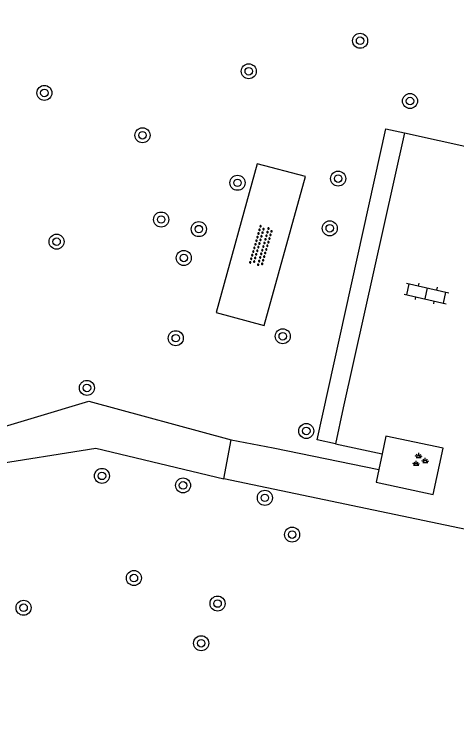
# Model space of a CAD drawing. Extents: x 128999 to 131010, y 395498 to 399007.
# Drawn here: x 129853.9 to 129877.41, y 397169.18 to 397207.78 of the extents above; entities that cross this region are included whole.
import ezdxf

# ---------------------------------------------------------------- set-up
doc = ezdxf.new("R2010")
doc.units = 0
for name, color, linetype in [('gg-knt-onverhard', 7, 'Continuous'), ('gg-knt-trap', 7, 'Continuous'), ('gg-knt-verharding', 7, 'Continuous'), ('gt-symb-boom', 7, 'Continuous'), ('gt-symb-groenvak', 7, 'Continuous'), ('gt-symb-klinker verharding', 7, 'Continuous'), ('gt-symb-overige verharding', 7, 'Continuous')]:
    doc.layers.add(name, color=color, linetype=linetype)

# ---------------------------------------------------------------- blocks, each defined once
blk = doc.blocks.new('gt0-BOOM')
at = {"layer": 'gt-symb-boom'}
for radius in [0.4, 0.2]:
    blk.add_circle((0, 0), radius, dxfattribs=at)
blk = doc.blocks.new('gt0-GRVAK')
at = {"layer": 'gt-symb-groenvak'}
for p, q in [((-0.047, 0.214), (-0.047, 0.393)), ((-0.11, 0.189), (-0.228, 0.24)), ((-0.182, 0.153), (0.088, 0.153)), ((-0.091, 0.211), (-0.156, 0.322)), ((-0.004, 0.211), (0.061, 0.322)), ((0.015, 0.189), (0.133, 0.24)), ((0.262, -0.052), (0.197, 0.059)), ((0.305, -0.049), (0.305, 0.13)), ((0.349, -0.052), (0.414, 0.059)), ((-0.245, -0.228), (-0.363, -0.177)), ((-0.318, -0.264), (-0.047, -0.264)), ((-0.226, -0.206), (-0.291, -0.095)), ((-0.183, -0.203), (-0.183, -0.024)), ((-0.139, -0.206), (-0.074, -0.095)), ((-0.12, -0.228), (-0.002, -0.177)), ((0.243, -0.074), (0.125, -0.023)), ((0.17, -0.11), (0.441, -0.11)), ((0.368, -0.074), (0.486, -0.023))]:
    blk.add_line(p, q, dxfattribs=at)
blk = doc.blocks.new('gt0-KL1')
at = {"layer": 'gt-symb-klinker verharding'}
for p, q in [((-0.5, 0.3), (-0.5, 0.45)), ((0.5, 0.3), (0.5, 0.45)), ((-1.15, 0.3), (1.15, 0.3)), ((-1, -0.3), (-1, 0.3)), ((0, -0.3), (0, 0.3)), ((1, -0.3), (1, 0.3)), ((-1.15, -0.3), (1.15, -0.3)), ((-0.5, -0.45), (-0.5, -0.3)), ((0.5, -0.45), (0.5, -0.3))]:
    blk.add_line(p, q, dxfattribs=at)
blk = doc.blocks.new('gt0-OVH')
at = {"layer": 'gt-symb-overige verharding'}
for points in [[(-0.972, 0.298), (-0.967, 0.308), (-0.965, 0.319), (-0.966, 0.33), (-0.971, 0.34), (-0.978, 0.348), (-0.988, 0.353), (-0.999, 0.355), (-1.01, 0.354), (-1.02, 0.349), (-1.028, 0.342), (-1.033, 0.332), (-1.035, 0.321), (-1.034, 0.31), (-1.029, 0.3), (-1.022, 0.292), (-1.012, 0.287), (-1.001, 0.285), (-0.99, 0.286), (-0.98, 0.291)], [(-0.872, 0.106), (-0.867, 0.116), (-0.865, 0.126), (-0.866, 0.137), (-0.871, 0.147), (-0.878, 0.156), (-0.888, 0.161), (-0.899, 0.163), (-0.91, 0.162), (-0.92, 0.157), (-0.928, 0.15), (-0.933, 0.14), (-0.935, 0.129), (-0.934, 0.118), (-0.929, 0.108), (-0.922, 0.1), (-0.912, 0.095), (-0.901, 0.092), (-0.89, 0.094), (-0.88, 0.098)], [(-0.772, 0.298), (-0.767, 0.308), (-0.765, 0.319), (-0.766, 0.33), (-0.771, 0.34), (-0.778, 0.348), (-0.788, 0.353), (-0.799, 0.355), (-0.81, 0.354), (-0.82, 0.349), (-0.828, 0.342), (-0.833, 0.332), (-0.835, 0.321), (-0.834, 0.31), (-0.829, 0.3), (-0.822, 0.292), (-0.812, 0.287), (-0.801, 0.285), (-0.79, 0.286), (-0.78, 0.291)], [(-0.672, 0.106), (-0.667, 0.116), (-0.665, 0.126), (-0.666, 0.137), (-0.671, 0.147), (-0.678, 0.156), (-0.688, 0.161), (-0.699, 0.163), (-0.71, 0.162), (-0.72, 0.157), (-0.728, 0.15), (-0.733, 0.14), (-0.735, 0.129), (-0.734, 0.118), (-0.729, 0.108), (-0.722, 0.1), (-0.712, 0.095), (-0.701, 0.092), (-0.69, 0.094), (-0.68, 0.098)], [(-0.572, 0.298), (-0.567, 0.308), (-0.565, 0.319), (-0.566, 0.33), (-0.571, 0.34), (-0.578, 0.348), (-0.588, 0.353), (-0.599, 0.355), (-0.61, 0.354), (-0.62, 0.349), (-0.628, 0.342), (-0.633, 0.332), (-0.635, 0.321), (-0.634, 0.31), (-0.629, 0.3), (-0.622, 0.292), (-0.612, 0.287), (-0.601, 0.285), (-0.59, 0.286), (-0.58, 0.291)], [(-0.472, 0.106), (-0.467, 0.116), (-0.465, 0.126), (-0.466, 0.137), (-0.471, 0.147), (-0.478, 0.156), (-0.488, 0.161), (-0.499, 0.163), (-0.51, 0.162), (-0.52, 0.157), (-0.528, 0.15), (-0.533, 0.14), (-0.535, 0.129), (-0.534, 0.118), (-0.529, 0.108), (-0.522, 0.1), (-0.512, 0.095), (-0.501, 0.092), (-0.49, 0.094), (-0.48, 0.098)], [(-0.372, 0.298), (-0.367, 0.308), (-0.365, 0.319), (-0.366, 0.33), (-0.371, 0.34), (-0.378, 0.348), (-0.388, 0.353), (-0.399, 0.355), (-0.41, 0.354), (-0.42, 0.349), (-0.428, 0.342), (-0.433, 0.332), (-0.435, 0.321), (-0.434, 0.31), (-0.429, 0.3), (-0.422, 0.292), (-0.412, 0.287), (-0.401, 0.285), (-0.39, 0.286), (-0.38, 0.291)], [(-0.272, 0.106), (-0.267, 0.116), (-0.265, 0.126), (-0.266, 0.137), (-0.271, 0.147), (-0.278, 0.156), (-0.288, 0.161), (-0.299, 0.163), (-0.31, 0.162), (-0.32, 0.157), (-0.328, 0.15), (-0.333, 0.14), (-0.335, 0.129), (-0.334, 0.118), (-0.329, 0.108), (-0.322, 0.1), (-0.312, 0.095), (-0.301, 0.092), (-0.29, 0.094), (-0.28, 0.098)], [(-0.172, 0.298), (-0.167, 0.308), (-0.165, 0.319), (-0.166, 0.33), (-0.171, 0.34), (-0.178, 0.348), (-0.188, 0.353), (-0.199, 0.355), (-0.21, 0.354), (-0.22, 0.349), (-0.228, 0.342), (-0.233, 0.332), (-0.235, 0.321), (-0.234, 0.31), (-0.229, 0.3), (-0.222, 0.292), (-0.212, 0.287), (-0.201, 0.285), (-0.19, 0.286), (-0.18, 0.291)], [(-0.072, 0.106), (-0.067, 0.116), (-0.065, 0.126), (-0.066, 0.137), (-0.071, 0.147), (-0.078, 0.156), (-0.088, 0.161), (-0.099, 0.163), (-0.11, 0.162), (-0.12, 0.157), (-0.128, 0.15), (-0.133, 0.14), (-0.135, 0.129), (-0.134, 0.118), (-0.129, 0.108), (-0.122, 0.1), (-0.112, 0.095), (-0.101, 0.092), (-0.09, 0.094), (-0.08, 0.098)], [(0.028, 0.298), (0.033, 0.308), (0.035, 0.319), (0.034, 0.33), (0.029, 0.34), (0.022, 0.348), (0.012, 0.353), (0.001, 0.355), (-0.01, 0.354), (-0.02, 0.349), (-0.028, 0.342), (-0.033, 0.332), (-0.035, 0.321), (-0.034, 0.31), (-0.029, 0.3), (-0.022, 0.292), (-0.012, 0.287), (-0.001, 0.285), (0.01, 0.286), (0.02, 0.291)], [(0.128, 0.106), (0.133, 0.116), (0.135, 0.126), (0.134, 0.137), (0.129, 0.147), (0.122, 0.156), (0.112, 0.161), (0.101, 0.163), (0.09, 0.162), (0.08, 0.157), (0.072, 0.15), (0.067, 0.14), (0.065, 0.129), (0.066, 0.118), (0.071, 0.108), (0.078, 0.1), (0.088, 0.095), (0.099, 0.092), (0.11, 0.094), (0.12, 0.098)], [(0.228, 0.298), (0.233, 0.308), (0.235, 0.319), (0.234, 0.33), (0.229, 0.34), (0.222, 0.348), (0.212, 0.353), (0.201, 0.355), (0.19, 0.354), (0.18, 0.349), (0.172, 0.342), (0.167, 0.332), (0.165, 0.321), (0.166, 0.31), (0.171, 0.3), (0.178, 0.292), (0.188, 0.287), (0.199, 0.285), (0.21, 0.286), (0.22, 0.291)], [(0.328, 0.106), (0.333, 0.116), (0.335, 0.126), (0.334, 0.137), (0.329, 0.147), (0.322, 0.156), (0.312, 0.161), (0.301, 0.163), (0.29, 0.162), (0.28, 0.157), (0.272, 0.15), (0.267, 0.14), (0.265, 0.129), (0.266, 0.118), (0.271, 0.108), (0.278, 0.1), (0.288, 0.095), (0.299, 0.092), (0.31, 0.094), (0.32, 0.098)], [(0.428, 0.298), (0.433, 0.308), (0.435, 0.319), (0.434, 0.33), (0.429, 0.34), (0.422, 0.348), (0.412, 0.353), (0.401, 0.355), (0.39, 0.354), (0.38, 0.349), (0.372, 0.342), (0.367, 0.332), (0.365, 0.321), (0.366, 0.31), (0.371, 0.3), (0.378, 0.292), (0.388, 0.287), (0.399, 0.285), (0.41, 0.286), (0.42, 0.291)], [(0.528, 0.106), (0.533, 0.116), (0.535, 0.126), (0.534, 0.137), (0.529, 0.147), (0.522, 0.156), (0.512, 0.161), (0.501, 0.163), (0.49, 0.162), (0.48, 0.157), (0.472, 0.15), (0.467, 0.14), (0.465, 0.129), (0.466, 0.118), (0.471, 0.108), (0.478, 0.1), (0.488, 0.095), (0.499, 0.092), (0.51, 0.094), (0.52, 0.098)], [(0.628, 0.298), (0.633, 0.308), (0.635, 0.319), (0.634, 0.33), (0.629, 0.34), (0.622, 0.348), (0.612, 0.353), (0.601, 0.355), (0.59, 0.354), (0.58, 0.349), (0.572, 0.342), (0.567, 0.332), (0.565, 0.321), (0.566, 0.31), (0.571, 0.3), (0.578, 0.292), (0.588, 0.287), (0.599, 0.285), (0.61, 0.286), (0.62, 0.291)], [(0.728, 0.106), (0.733, 0.116), (0.735, 0.126), (0.734, 0.137), (0.729, 0.147), (0.722, 0.156), (0.712, 0.161), (0.701, 0.163), (0.69, 0.162), (0.68, 0.157), (0.672, 0.15), (0.667, 0.14), (0.665, 0.129), (0.666, 0.118), (0.671, 0.108), (0.678, 0.1), (0.688, 0.095), (0.699, 0.092), (0.71, 0.094), (0.72, 0.098)], [(0.828, 0.298), (0.833, 0.308), (0.835, 0.319), (0.834, 0.33), (0.829, 0.34), (0.822, 0.348), (0.812, 0.353), (0.801, 0.355), (0.79, 0.354), (0.78, 0.349), (0.772, 0.342), (0.767, 0.332), (0.765, 0.321), (0.766, 0.31), (0.771, 0.3), (0.778, 0.292), (0.788, 0.287), (0.799, 0.285), (0.81, 0.286), (0.82, 0.291)], [(0.928, 0.106), (0.933, 0.116), (0.935, 0.126), (0.934, 0.137), (0.929, 0.147), (0.922, 0.156), (0.912, 0.161), (0.901, 0.163), (0.89, 0.162), (0.88, 0.157), (0.872, 0.15), (0.867, 0.14), (0.865, 0.129), (0.866, 0.118), (0.871, 0.108), (0.878, 0.1), (0.888, 0.095), (0.899, 0.092), (0.91, 0.094), (0.92, 0.098)], [(1.028, 0.298), (1.033, 0.308), (1.035, 0.319), (1.034, 0.33), (1.029, 0.34), (1.022, 0.348), (1.012, 0.353), (1.001, 0.355), (0.99, 0.354), (0.98, 0.349), (0.972, 0.342), (0.967, 0.332), (0.965, 0.321), (0.966, 0.31), (0.971, 0.3), (0.978, 0.292), (0.988, 0.287), (0.999, 0.285), (1.01, 0.286), (1.02, 0.291)], [(-0.972, -0.142), (-0.967, -0.132), (-0.965, -0.121), (-0.966, -0.11), (-0.971, -0.1), (-0.978, -0.092), (-0.988, -0.087), (-0.999, -0.085), (-1.01, -0.086), (-1.02, -0.091), (-1.028, -0.098), (-1.033, -0.108), (-1.035, -0.119), (-1.034, -0.13), (-1.029, -0.14), (-1.022, -0.148), (-1.012, -0.153), (-1.001, -0.155), (-0.99, -0.154), (-0.98, -0.149)], [(-0.872, -0.334), (-0.867, -0.324), (-0.865, -0.314), (-0.866, -0.303), (-0.871, -0.293), (-0.878, -0.284), (-0.888, -0.279), (-0.899, -0.277), (-0.91, -0.278), (-0.92, -0.283), (-0.928, -0.29), (-0.933, -0.3), (-0.935, -0.311), (-0.934, -0.322), (-0.929, -0.332), (-0.922, -0.34), (-0.912, -0.345), (-0.901, -0.348), (-0.89, -0.346), (-0.88, -0.342)], [(-0.772, -0.142), (-0.767, -0.132), (-0.765, -0.121), (-0.766, -0.11), (-0.771, -0.1), (-0.778, -0.092), (-0.788, -0.087), (-0.799, -0.085), (-0.81, -0.086), (-0.82, -0.091), (-0.828, -0.098), (-0.833, -0.108), (-0.835, -0.119), (-0.834, -0.13), (-0.829, -0.14), (-0.822, -0.148), (-0.812, -0.153), (-0.801, -0.155), (-0.79, -0.154), (-0.78, -0.149)], [(-0.672, -0.334), (-0.667, -0.324), (-0.665, -0.314), (-0.666, -0.303), (-0.671, -0.293), (-0.678, -0.284), (-0.688, -0.279), (-0.699, -0.277), (-0.71, -0.278), (-0.72, -0.283), (-0.728, -0.29), (-0.733, -0.3), (-0.735, -0.311), (-0.734, -0.322), (-0.729, -0.332), (-0.722, -0.34), (-0.712, -0.345), (-0.701, -0.348), (-0.69, -0.346), (-0.68, -0.342)], [(-0.572, -0.142), (-0.567, -0.132), (-0.565, -0.121), (-0.566, -0.11), (-0.571, -0.1), (-0.578, -0.092), (-0.588, -0.087), (-0.599, -0.085), (-0.61, -0.086), (-0.62, -0.091), (-0.628, -0.098), (-0.633, -0.108), (-0.635, -0.119), (-0.634, -0.13), (-0.629, -0.14), (-0.622, -0.148), (-0.612, -0.153), (-0.601, -0.155), (-0.59, -0.154), (-0.58, -0.149)], [(-0.472, -0.334), (-0.467, -0.324), (-0.465, -0.314), (-0.466, -0.303), (-0.471, -0.293), (-0.478, -0.284), (-0.488, -0.279), (-0.499, -0.277), (-0.51, -0.278), (-0.52, -0.283), (-0.528, -0.29), (-0.533, -0.3), (-0.535, -0.311), (-0.534, -0.322), (-0.529, -0.332), (-0.522, -0.34), (-0.512, -0.345), (-0.501, -0.348), (-0.49, -0.346), (-0.48, -0.342)], [(-0.372, -0.142), (-0.367, -0.132), (-0.365, -0.121), (-0.366, -0.11), (-0.371, -0.1), (-0.378, -0.092), (-0.388, -0.087), (-0.399, -0.085), (-0.41, -0.086), (-0.42, -0.091), (-0.428, -0.098), (-0.433, -0.108), (-0.435, -0.119), (-0.434, -0.13), (-0.429, -0.14), (-0.422, -0.148), (-0.412, -0.153), (-0.401, -0.155), (-0.39, -0.154), (-0.38, -0.149)], [(-0.272, -0.334), (-0.267, -0.324), (-0.265, -0.314), (-0.266, -0.303), (-0.271, -0.293), (-0.278, -0.284), (-0.288, -0.279), (-0.299, -0.277), (-0.31, -0.278), (-0.32, -0.283), (-0.328, -0.29), (-0.333, -0.3), (-0.335, -0.311), (-0.334, -0.322), (-0.329, -0.332), (-0.322, -0.34), (-0.312, -0.345), (-0.301, -0.348), (-0.29, -0.346), (-0.28, -0.342)], [(-0.172, -0.142), (-0.167, -0.132), (-0.165, -0.121), (-0.166, -0.11), (-0.171, -0.1), (-0.178, -0.092), (-0.188, -0.087), (-0.199, -0.085), (-0.21, -0.086), (-0.22, -0.091), (-0.228, -0.098), (-0.233, -0.108), (-0.235, -0.119), (-0.234, -0.13), (-0.229, -0.14), (-0.222, -0.148), (-0.212, -0.153), (-0.201, -0.155), (-0.19, -0.154), (-0.18, -0.149)], [(-0.072, -0.334), (-0.067, -0.324), (-0.065, -0.314), (-0.066, -0.303), (-0.071, -0.293), (-0.078, -0.284), (-0.088, -0.279), (-0.099, -0.277), (-0.11, -0.278), (-0.12, -0.283), (-0.128, -0.29), (-0.133, -0.3), (-0.135, -0.311), (-0.134, -0.322), (-0.129, -0.332), (-0.122, -0.34), (-0.112, -0.345), (-0.101, -0.348), (-0.09, -0.346), (-0.08, -0.342)], [(0.028, -0.142), (0.033, -0.132), (0.035, -0.121), (0.034, -0.11), (0.029, -0.1), (0.022, -0.092), (0.012, -0.087), (0.001, -0.085), (-0.01, -0.086), (-0.02, -0.091), (-0.028, -0.098), (-0.033, -0.108), (-0.035, -0.119), (-0.034, -0.13), (-0.029, -0.14), (-0.022, -0.148), (-0.012, -0.153), (-0.001, -0.155), (0.01, -0.154), (0.02, -0.149)], [(0.128, -0.334), (0.133, -0.324), (0.135, -0.314), (0.134, -0.303), (0.129, -0.293), (0.122, -0.284), (0.112, -0.279), (0.101, -0.277), (0.09, -0.278), (0.08, -0.283), (0.072, -0.29), (0.067, -0.3), (0.065, -0.311), (0.066, -0.322), (0.071, -0.332), (0.078, -0.34), (0.088, -0.345), (0.099, -0.348), (0.11, -0.346), (0.12, -0.342)], [(0.228, -0.142), (0.233, -0.132), (0.235, -0.121), (0.234, -0.11), (0.229, -0.1), (0.222, -0.092), (0.212, -0.087), (0.201, -0.085), (0.19, -0.086), (0.18, -0.091), (0.172, -0.098), (0.167, -0.108), (0.165, -0.119), (0.166, -0.13), (0.171, -0.14), (0.178, -0.148), (0.188, -0.153), (0.199, -0.155), (0.21, -0.154), (0.22, -0.149)], [(0.328, -0.334), (0.333, -0.324), (0.335, -0.314), (0.334, -0.303), (0.329, -0.293), (0.322, -0.284), (0.312, -0.279), (0.301, -0.277), (0.29, -0.278), (0.28, -0.283), (0.272, -0.29), (0.267, -0.3), (0.265, -0.311), (0.266, -0.322), (0.271, -0.332), (0.278, -0.34), (0.288, -0.345), (0.299, -0.348), (0.31, -0.346), (0.32, -0.342)], [(0.428, -0.142), (0.433, -0.132), (0.435, -0.121), (0.434, -0.11), (0.429, -0.1), (0.422, -0.092), (0.412, -0.087), (0.401, -0.085), (0.39, -0.086), (0.38, -0.091), (0.372, -0.098), (0.367, -0.108), (0.365, -0.119), (0.366, -0.13), (0.371, -0.14), (0.378, -0.148), (0.388, -0.153), (0.399, -0.155), (0.41, -0.154), (0.42, -0.149)], [(0.528, -0.334), (0.533, -0.324), (0.535, -0.314), (0.534, -0.303), (0.529, -0.293), (0.522, -0.284), (0.512, -0.279), (0.501, -0.277), (0.49, -0.278), (0.48, -0.283), (0.472, -0.29), (0.467, -0.3), (0.465, -0.311), (0.466, -0.322), (0.471, -0.332), (0.478, -0.34), (0.488, -0.345), (0.499, -0.348), (0.51, -0.346), (0.52, -0.342)], [(0.628, -0.142), (0.633, -0.132), (0.635, -0.121), (0.634, -0.11), (0.629, -0.1), (0.622, -0.092), (0.612, -0.087), (0.601, -0.085), (0.59, -0.086), (0.58, -0.091), (0.572, -0.098), (0.567, -0.108), (0.565, -0.119), (0.566, -0.13), (0.571, -0.14), (0.578, -0.148), (0.588, -0.153), (0.599, -0.155), (0.61, -0.154), (0.62, -0.149)], [(0.728, -0.334), (0.733, -0.324), (0.735, -0.314), (0.734, -0.303), (0.729, -0.293), (0.722, -0.284), (0.712, -0.279), (0.701, -0.277), (0.69, -0.278), (0.68, -0.283), (0.672, -0.29), (0.667, -0.3), (0.665, -0.311), (0.666, -0.322), (0.671, -0.332), (0.678, -0.34), (0.688, -0.345), (0.699, -0.348), (0.71, -0.346), (0.72, -0.342)], [(0.828, -0.142), (0.833, -0.132), (0.835, -0.121), (0.834, -0.11), (0.829, -0.1), (0.822, -0.092), (0.812, -0.087), (0.801, -0.085), (0.79, -0.086), (0.78, -0.091), (0.772, -0.098), (0.767, -0.108), (0.765, -0.119), (0.766, -0.13), (0.771, -0.14), (0.778, -0.148), (0.788, -0.153), (0.799, -0.155), (0.81, -0.154), (0.82, -0.149)], [(0.928, -0.334), (0.933, -0.324), (0.935, -0.314), (0.934, -0.303), (0.929, -0.293), (0.922, -0.284), (0.912, -0.279), (0.901, -0.277), (0.89, -0.278), (0.88, -0.283), (0.872, -0.29), (0.867, -0.3), (0.865, -0.311), (0.866, -0.322), (0.871, -0.332), (0.878, -0.34), (0.888, -0.345), (0.899, -0.348), (0.91, -0.346), (0.92, -0.342)], [(1.028, -0.142), (1.033, -0.132), (1.035, -0.121), (1.034, -0.11), (1.029, -0.1), (1.022, -0.092), (1.012, -0.087), (1.001, -0.085), (0.99, -0.086), (0.98, -0.091), (0.972, -0.098), (0.967, -0.108), (0.965, -0.119), (0.966, -0.13), (0.971, -0.14), (0.978, -0.148), (0.988, -0.153), (0.999, -0.155), (1.01, -0.154), (1.02, -0.149)]]:
    blk.add_lwpolyline(points, close=True, dxfattribs=at)

msp = doc.modelspace()

# ---------------------------------------------------------------- linework, layer by layer
at = {"layer": 'gg-knt-onverhard'}
for p, q in [((129857.86, 397187.2), (129865.416, 397185.135)), ((129858.23, 397184.69), (129865.026, 397183.05))]:
    msp.add_line(p, q, dxfattribs=at)
for points in [[(129820.18, 397164.78), (129825.48, 397178.55), (129834.88, 397219.01), (129837.37, 397218.38), (129829.53, 397181.19), (129842.67, 397182.63), (129857.86, 397187.2)], [(129822.42, 397163.71), (129829.14, 397175.64), (129835.43, 397179.37), (129843.16, 397180.26), (129852.4, 397183.77), (129858.23, 397184.69)]]:
    msp.add_lwpolyline(points, dxfattribs=at)
at = {"layer": 'gg-knt-trap'}
for points in [[(129870.974, 397184.915), (129869.998, 397185.131), (129873.657, 397201.699), (129874.633, 397201.482)], [(129874.633, 397201.482), (129871.376, 397186.831), (129870.974, 397184.915)]]:
    msp.add_lwpolyline(points, dxfattribs=at)
at = {"layer": 'gg-knt-verharding'}
for p, q in [((129874.633, 397201.482), (129880.322, 397200.211)), ((129865.026, 397183.05), (129865.416, 397185.135)), ((129870.974, 397184.915), (129873.459, 397184.393)), ((129873.459, 397184.393), (129873.282, 397183.547)), ((129884.373, 397179.008), (129865.026, 397183.05))]:
    msp.add_line(p, q, dxfattribs=at)
for points in [[(129864.624, 397191.918), (129867.178, 397191.212), (129869.368, 397199.158), (129866.81, 397199.828), (129864.624, 397191.918)], [(129873.282, 397183.547), (129873.142, 397182.873), (129876.161, 397182.225), (129876.696, 397184.688), (129873.654, 397185.324), (129873.459, 397184.393)], [(129865.416, 397185.135), (129867.663, 397184.714), (129873.282, 397183.547)]]:
    msp.add_lwpolyline(points, dxfattribs=at)

# ---------------------------------------------------------------- block references
at = {"layer": 'gt-symb-boom'}
for p in [(129872.28, 397206.38), (129866.359, 397204.754), (129855.488, 397203.603), (129874.934, 397203.171), (129860.706, 397201.346), (129865.759, 397198.817), (129871.112, 397199.04), (129861.699, 397196.862), (129863.702, 397196.352), (129870.667, 397196.394), (129856.135, 397195.683), (129862.903, 397194.815), (129862.475, 397190.544), (129868.167, 397190.646), (129857.749, 397187.897), (129869.415, 397185.604), (129858.548, 397183.214), (129862.862, 397182.707), (129867.214, 397182.045), (129868.665, 397180.088), (129860.248, 397177.776), (129864.697, 397176.416), (129854.38, 397176.193), (129863.826, 397174.303)]:
    msp.add_blockref('gt0-BOOM', p, dxfattribs=at)
at = {"layer": 'gt-symb-groenvak'}
msp.add_blockref('gt0-GRVAK', (129875.444, 397184.042), dxfattribs=at)
at = {"layer": 'gt-symb-klinker verharding', "rotation": -12.827123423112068}
msp.add_blockref('gt0-KL1', (129875.805, 397192.927), dxfattribs=at)
at = {"layer": 'gt-symb-overige verharding', "rotation": 74.03098346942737}
msp.add_blockref('gt0-OVH', (129867.018, 397195.454), dxfattribs=at)

doc.saveas('drawing.dxf')
